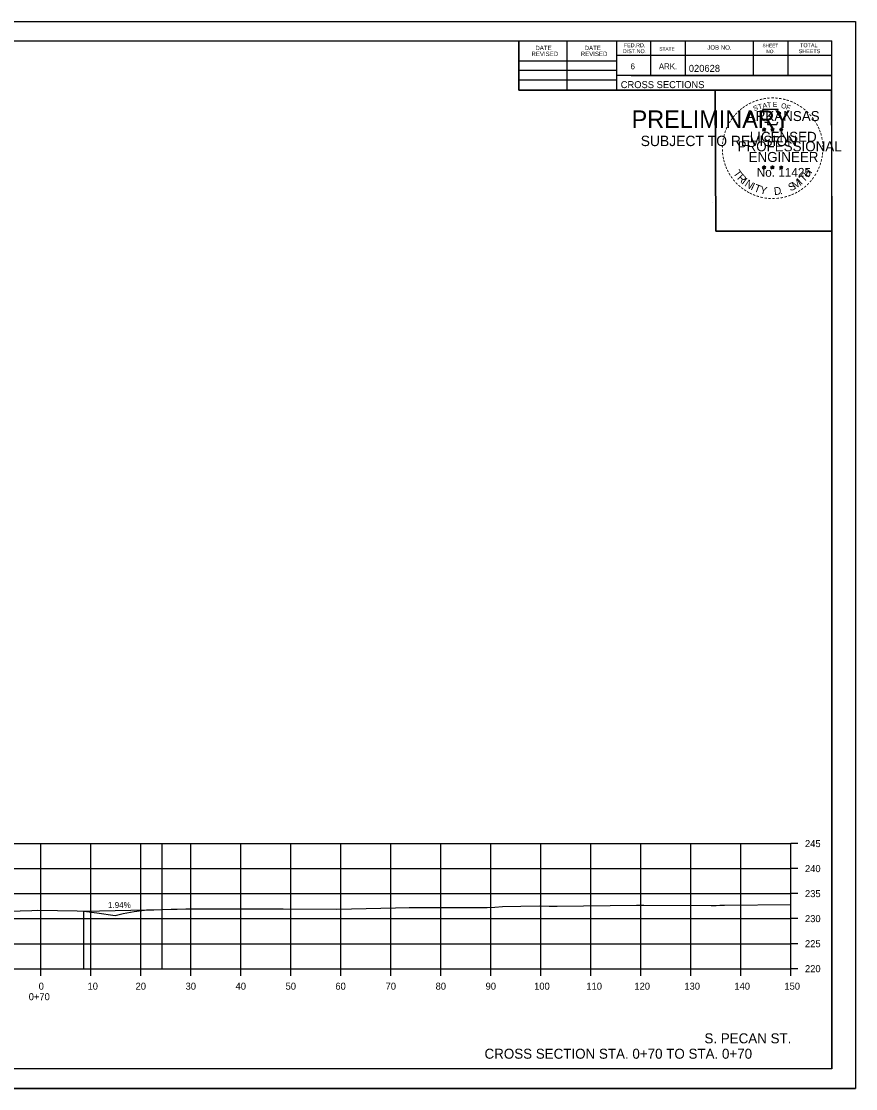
# Model space of a CAD drawing. Extents: x 1369627 to 1374022, y 380035 to 398173.
# Drawn here: x 1373854.8 to 1374021.6, y 380342.8 to 380556.1 of the extents above; entities that cross this region are included whole.
import ezdxf

# ---------------------------------------------------------------- set-up
doc = ezdxf.new("R2010")
doc.units = 0
for name, color, linetype in [('R_Axis', 7, 'Continuous'), ('R_Axis Annot', 7, 'Continuous'), ('R_Draft', 7, 'Continuous'), ('R_Drive', 7, 'Continuous'), ('R_Exist Surface', 7, 'Continuous'), ('R_Grid', 7, 'Continuous'), ('R_MOT', 7, 'Continuous'), ('R_No Plot', 7, 'Continuous')]:
    doc.layers.add(name, color=color, linetype=linetype)

msp = doc.modelspace()

# ---------------------------------------------------------------- linework, layer by layer
at = {"layer": 'R_Axis'}
for p, q in [((1374008.69, 380366.74), (1374008.69, 380391.74)), ((1374010.09, 380391.74), (1374008.69, 380391.74)), ((1374010.09, 380386.74), (1374008.69, 380386.74)), ((1374010.09, 380381.74), (1374008.69, 380381.74)), ((1374010.09, 380376.74), (1374008.69, 380376.74)), ((1374010.09, 380371.74), (1374008.69, 380371.74)), ((1373708.69, 380366.74), (1374008.69, 380366.74)), ((1373858.69, 380365.34), (1373858.69, 380366.74)), ((1373868.69, 380365.34), (1373868.69, 380366.74)), ((1373878.69, 380365.34), (1373878.69, 380366.74)), ((1373888.69, 380365.34), (1373888.69, 380366.74)), ((1373898.69, 380365.34), (1373898.69, 380366.74)), ((1373908.69, 380365.34), (1373908.69, 380366.74)), ((1373918.69, 380365.34), (1373918.69, 380366.74)), ((1373928.69, 380365.34), (1373928.69, 380366.74)), ((1373938.69, 380365.34), (1373938.69, 380366.74)), ((1373948.69, 380365.34), (1373948.69, 380366.74)), ((1373958.69, 380365.34), (1373958.69, 380366.74)), ((1373968.69, 380365.34), (1373968.69, 380366.74)), ((1373978.69, 380365.34), (1373978.69, 380366.74)), ((1373988.69, 380365.34), (1373988.69, 380366.74)), ((1373998.69, 380365.34), (1373998.69, 380366.74)), ((1374008.69, 380365.34), (1374008.69, 380366.74)), ((1374010.09, 380366.74), (1374008.69, 380366.74))]:
    msp.add_line(p, q, dxfattribs=at)
at = {"layer": 'R_Drive'}
msp.add_line((1373867.25, 380378.26), (1373882.9, 380378.57), dxfattribs=at)
at = {"layer": 'R_Exist Surface'}
msp.add_lwpolyline([(1373849.87, 380378.2), (1373856.88, 380378.4), (1373858.07, 380378.43), (1373865.91, 380378.31), (1373867.25, 380378.26), (1373869.87, 380377.91), (1373873.56, 380377.35), (1373875.15, 380377.76), (1373877.3, 380378.18), (1373879.38, 380378.41), (1373881.24, 380378.51), (1373884.72, 380378.63), (1373885.92, 380378.61), (1373887.64, 380378.69), (1373889.32, 380378.7), (1373893.49, 380378.71), (1373904, 380378.69), (1373907.13, 380378.68), (1373917.84, 380378.66), (1373929.59, 380378.9), (1373932.35, 380378.97), (1373932.89, 380378.97), (1373934.97, 380378.95), (1373936.94, 380378.94), (1373938.93, 380378.94), (1373941.05, 380378.94), (1373943.44, 380378.94), (1373946.31, 380378.95), (1373947.9, 380378.96), (1373949.45, 380379.06), (1373951.01, 380379.2), (1373958.3, 380379.28), (1373960.31, 380379.26), (1373961.95, 380379.27), (1373977.82, 380379.41), (1373979.29, 380379.47), (1373992.7, 380379.36), (1373993.72, 380379.39), (1373994.46, 380379.43), (1373995.39, 380379.43), (1374008.69, 380379.55)], dxfattribs=at)
at = {"layer": 'R_Grid'}
for p, q in [((1373708.69, 380391.74), (1374008.69, 380391.74)), ((1373858.69, 380366.74), (1373858.69, 380391.74)), ((1373868.69, 380366.74), (1373868.69, 380391.74)), ((1373878.69, 380366.74), (1373878.69, 380391.74)), ((1373888.69, 380366.74), (1373888.69, 380391.74)), ((1373898.69, 380366.74), (1373898.69, 380391.74)), ((1373908.69, 380366.74), (1373908.69, 380391.74)), ((1373918.69, 380366.74), (1373918.69, 380391.74)), ((1373928.69, 380366.74), (1373928.69, 380391.74)), ((1373938.69, 380366.74), (1373938.69, 380391.74)), ((1373948.69, 380366.74), (1373948.69, 380391.74)), ((1373958.69, 380366.74), (1373958.69, 380391.74)), ((1373968.69, 380366.74), (1373968.69, 380391.74)), ((1373978.69, 380366.74), (1373978.69, 380391.74)), ((1373988.69, 380366.74), (1373988.69, 380391.74)), ((1373998.69, 380366.74), (1373998.69, 380391.74)), ((1374008.69, 380366.74), (1374008.69, 380391.74)), ((1373708.69, 380386.74), (1374008.69, 380386.74)), ((1373708.69, 380381.74), (1374008.69, 380381.74)), ((1373708.69, 380376.74), (1374008.69, 380376.74)), ((1373708.69, 380371.74), (1374008.69, 380371.74)), ((1373708.69, 380366.74), (1374008.69, 380366.74))]:
    msp.add_line(p, q, dxfattribs=at)
at = {"layer": 'R_No Plot'}
for p, q in [((1373688.29, 380556.1), (1374021.62, 380556.1)), ((1373700.69, 380552.2), (1374016.87, 380552.2)), ((1373954.23, 380542.32), (1373954.23, 380552.2)), ((1373963.91, 380542.32), (1373963.91, 380552.2)), ((1373973.77, 380552.2), (1373973.77, 380542.32)), ((1373980.61, 380552.2), (1373980.61, 380545.26)), ((1373987.55, 380552.2), (1373987.55, 380545.26)), ((1374001.13, 380552.2), (1374001.13, 380545.26)), ((1374008.07, 380552.2), (1374008.07, 380545.26)), ((1374016.87, 380346.74), (1374016.87, 380552.2)), ((1373954.23, 380548.18), (1373973.77, 380548.18)), ((1374016.87, 380549.26), (1373973.77, 380549.26)), ((1374016.87, 380549.28), (1374016.87, 380549.28)), ((1373954.23, 380546.32), (1373973.77, 380546.32)), ((1374016.87, 380545.26), (1373973.77, 380545.26)), ((1373976.73, 380545.26), (1374016.87, 380545.26)), ((1373954.23, 380544.38), (1373973.77, 380544.38)), ((1374016.87, 380542.32), (1373954.23, 380542.32)), ((1374002.96, 380534.58), (1374003.31, 380534.47)), ((1374002.96, 380534.58), (1374003.21, 380534.53)), ((1374002.96, 380534.58), (1374003.19, 380534.46)), ((1374003.31, 380534.83), (1374003.26, 380534.58)), ((1374003.31, 380534.47), (1374003.31, 380534.83)), ((1374003.31, 380534.83), (1374003.35, 380534.58)), ((1374003.65, 380534.58), (1374003.31, 380534.47)), ((1374003.65, 380534.58), (1374003.37, 380534.53)), ((1374003.65, 380534.58), (1374003.45, 380534.48)), ((1374004.63, 380534.58), (1374004.98, 380534.47)), ((1374004.63, 380534.58), (1374004.88, 380534.53)), ((1374004.63, 380534.58), (1374004.86, 380534.46)), ((1374004.98, 380534.83), (1374004.93, 380534.58)), ((1374004.98, 380534.47), (1374004.98, 380534.83)), ((1374004.98, 380534.83), (1374005.02, 380534.58)), ((1374005.32, 380534.58), (1374004.98, 380534.47)), ((1374005.32, 380534.58), (1374005.04, 380534.53)), ((1374005.32, 380534.58), (1374005.12, 380534.48)), ((1374006.39, 380534.57), (1374006.74, 380534.46)), ((1374006.39, 380534.57), (1374006.64, 380534.52)), ((1374006.39, 380534.57), (1374006.63, 380534.44)), ((1374006.74, 380534.82), (1374006.7, 380534.57)), ((1374006.74, 380534.46), (1374006.74, 380534.82)), ((1374006.74, 380534.82), (1374006.79, 380534.57)), ((1374007.09, 380534.57), (1374006.74, 380534.46)), ((1374007.09, 380534.57), (1374006.8, 380534.52)), ((1374007.09, 380534.57), (1374006.88, 380534.46)), ((1374003.09, 380534.17), (1374003.31, 380534.47)), ((1374003.09, 380534.17), (1374003.22, 380534.41)), ((1374003.09, 380534.17), (1374003.3, 380534.39)), ((1374003.52, 380534.17), (1374003.3, 380534.38)), ((1374003.52, 380534.17), (1374003.31, 380534.47)), ((1374003.52, 380534.17), (1374003.38, 380534.46)), ((1374004.76, 380534.17), (1374004.98, 380534.47)), ((1374004.76, 380534.17), (1374004.89, 380534.41)), ((1374004.76, 380534.17), (1374004.97, 380534.39)), ((1374005.19, 380534.17), (1374004.97, 380534.38)), ((1374005.19, 380534.17), (1374004.98, 380534.47)), ((1374005.19, 380534.17), (1374005.05, 380534.46)), ((1374006.52, 380534.16), (1374006.74, 380534.46)), ((1374006.52, 380534.16), (1374006.65, 380534.4)), ((1374006.52, 380534.16), (1374006.74, 380534.38)), ((1374006.95, 380534.16), (1374006.74, 380534.46)), ((1374006.95, 380534.16), (1374006.74, 380534.37)), ((1374006.95, 380534.16), (1374006.82, 380534.45)), ((1374002.95, 380527.01), (1374003.3, 380526.89)), ((1374002.95, 380527.01), (1374003.21, 380526.96)), ((1374002.95, 380527.01), (1374003.19, 380526.88)), ((1374003.09, 380526.6), (1374003.3, 380526.89)), ((1374003.09, 380526.6), (1374003.21, 380526.84)), ((1374003.09, 380526.6), (1374003.3, 380526.81)), ((1374003.3, 380527.26), (1374003.26, 380527.01)), ((1374003.3, 380526.89), (1374003.3, 380527.26)), ((1374003.3, 380527.26), (1374003.35, 380527.01)), ((1374003.65, 380527.01), (1374003.3, 380526.89)), ((1374003.51, 380526.6), (1374003.3, 380526.89)), ((1374003.51, 380526.6), (1374003.3, 380526.81)), ((1374003.65, 380527.01), (1374003.36, 380526.96)), ((1374003.51, 380526.6), (1374003.38, 380526.89)), ((1374003.65, 380527.01), (1374003.44, 380526.9)), ((1374004.62, 380527.01), (1374004.97, 380526.89)), ((1374004.62, 380527.01), (1374004.87, 380526.96)), ((1374004.62, 380527.01), (1374004.86, 380526.88)), ((1374004.75, 380526.6), (1374004.97, 380526.89)), ((1374004.75, 380526.6), (1374004.88, 380526.84)), ((1374004.75, 380526.6), (1374004.97, 380526.81)), ((1374004.97, 380527.26), (1374004.93, 380527.01)), ((1374004.97, 380526.89), (1374004.97, 380527.26)), ((1374004.97, 380527.26), (1374005.02, 380527.01)), ((1374005.32, 380527.01), (1374004.97, 380526.89)), ((1374005.18, 380526.6), (1374004.97, 380526.89)), ((1374005.18, 380526.6), (1374004.97, 380526.81)), ((1374005.32, 380527.01), (1374005.03, 380526.96)), ((1374005.18, 380526.6), (1374005.05, 380526.89)), ((1374005.32, 380527.01), (1374005.11, 380526.9)), ((1374006.39, 380527), (1374006.74, 380526.88)), ((1374006.39, 380527), (1374006.64, 380526.95)), ((1374006.39, 380527), (1374006.63, 380526.87)), ((1374006.52, 380526.59), (1374006.74, 380526.88)), ((1374006.52, 380526.59), (1374006.65, 380526.83)), ((1374006.52, 380526.59), (1374006.74, 380526.8)), ((1374006.74, 380527.25), (1374006.7, 380527)), ((1374006.74, 380526.88), (1374006.74, 380527.25)), ((1374006.74, 380527.25), (1374006.79, 380527)), ((1374007.08, 380527), (1374006.74, 380526.88)), ((1374006.95, 380526.59), (1374006.74, 380526.88)), ((1374006.95, 380526.59), (1374006.74, 380526.8)), ((1374007.08, 380527), (1374006.8, 380526.95)), ((1374006.95, 380526.59), (1374006.81, 380526.88)), ((1374007.08, 380527), (1374006.88, 380526.89)), ((1373992.91, 380519.87), (1373992.91, 380519.87)), ((1373882.9, 380366.74), (1373882.9, 380391.74)), ((1373867.25, 380366.74), (1373867.25, 380378.26)), ((1374016.87, 380346.74), (1373700.69, 380346.74)), ((1373688.29, 380342.76), (1374021.62, 380342.76))]:
    msp.add_line(p, q, dxfattribs=at)
for points in [[(1373688.28, 380556.1), (1374021.62, 380556.1), (1374021.62, 380342.76), (1373688.28, 380342.76)], [(1373934.61, 380552.2), (1373954.23, 380552.2), (1373954.23, 380542.32), (1373970.34, 380542.32), (1373993.54, 380542.32), (1373993.66, 380514.17), (1374016.87, 380514.17), (1374016.87, 380346.74), (1373700.69, 380346.74), (1373700.69, 380552.2)], [(1373993.54, 380542.32), (1374016.75, 380542.32), (1374016.87, 380514.17), (1373993.66, 380514.17)]]:
    msp.add_lwpolyline(points, close=True, dxfattribs=at)
for points in [[(1374003, 380538.46), (1374003.27, 380537.63)], [(1374006.51, 380537.53), (1374006.65, 380537.82), (1374005.97, 380537.79), (1374006.11, 380538.46), (1374003, 380538.46)], [(1374003.31, 380534.83), (1374003.52, 380534.17), (1374002.96, 380534.58), (1374003.65, 380534.58), (1374003.09, 380534.17), (1374003.31, 380534.83)], [(1374003.49, 380536.03), (1374003.49, 380535.95), (1374004.05, 380535.93), (1374004, 380535.45), (1374005.87, 380535.45), (1374006.07, 380535.99)], [(1374004.98, 380534.83), (1374005.19, 380534.17), (1374004.63, 380534.58), (1374005.32, 380534.58), (1374004.76, 380534.17), (1374004.98, 380534.83)], [(1374006.74, 380534.82), (1374006.95, 380534.16), (1374006.39, 380534.57), (1374007.09, 380534.57), (1374006.52, 380534.16), (1374006.74, 380534.82)], [(1374003.3, 380527.26), (1374003.51, 380526.6), (1374002.95, 380527.01), (1374003.65, 380527.01), (1374003.09, 380526.6), (1374003.3, 380527.26)], [(1374004.97, 380527.26), (1374005.18, 380526.6), (1374004.62, 380527.01), (1374005.32, 380527.01), (1374004.75, 380526.6), (1374004.97, 380527.26)], [(1374006.74, 380527.25), (1374006.95, 380526.59), (1374006.39, 380527), (1374007.08, 380527), (1374006.52, 380526.59), (1374006.74, 380527.25)]]:
    msp.add_lwpolyline(points, dxfattribs=at)
for centre, radius in [((1374003.3, 380534.47), 0.172), ((1374003.3, 380534.47), 0.145), ((1374003.3, 380534.47), 0.116), ((1374003.3, 380534.47), 0.0991), ((1374004.97, 380534.47), 0.172), ((1374004.97, 380534.47), 0.145), ((1374004.97, 380534.47), 0.116), ((1374004.97, 380534.47), 0.0991), ((1374006.74, 380534.45), 0.172), ((1374006.74, 380534.45), 0.145), ((1374006.74, 380534.45), 0.116), ((1374006.74, 380534.45), 0.0991), ((1374003.3, 380534.47), 0.0747), ((1374003.3, 380534.47), 0.0495), ((1374003.3, 380534.47), 0.0296), ((1374004.97, 380534.47), 0.0747), ((1374004.97, 380534.47), 0.0495), ((1374004.97, 380534.47), 0.0296), ((1374006.74, 380534.45), 0.0747), ((1374006.74, 380534.45), 0.0495), ((1374006.74, 380534.45), 0.0296), ((1374003.3, 380526.89), 0.172), ((1374003.3, 380526.89), 0.145), ((1374003.3, 380526.89), 0.116), ((1374003.3, 380526.89), 0.0991), ((1374003.3, 380526.89), 0.0747), ((1374003.3, 380526.89), 0.0495), ((1374003.3, 380526.89), 0.0296), ((1374004.97, 380526.89), 0.172), ((1374004.97, 380526.89), 0.145), ((1374004.97, 380526.89), 0.116), ((1374004.97, 380526.89), 0.0991), ((1374004.97, 380526.89), 0.0747), ((1374004.97, 380526.89), 0.0495), ((1374004.97, 380526.89), 0.0296), ((1374006.74, 380526.88), 0.172), ((1374006.74, 380526.88), 0.145), ((1374006.74, 380526.88), 0.116), ((1374006.74, 380526.88), 0.0991), ((1374006.74, 380526.88), 0.0747), ((1374006.74, 380526.88), 0.0495), ((1374006.74, 380526.88), 0.0296)]:
    msp.add_circle(centre, radius, dxfattribs=at)

# ---------------------------------------------------------------- texts
at = {"layer": 'R_Axis Annot'}
for s, p in [('245', (1374011.49, 380391.04)), ('240', (1374011.49, 380386.04)), ('235', (1374011.49, 380381.04)), ('230', (1374011.49, 380376.04)), ('225', (1374011.49, 380371.04)), ('220', (1374011.49, 380366.04)), ('0', (1373858.23, 380362.54)), ('10', (1373868, 380362.54)), ('20', (1373877.61, 380362.54)), ('30', (1373887.61, 380362.54)), ('40', (1373897.61, 380362.54)), ('50', (1373907.61, 380362.54)), ('60', (1373917.57, 380362.54)), ('70', (1373927.61, 380362.54)), ('80', (1373937.61, 380362.54)), ('90', (1373947.61, 380362.54)), ('100', (1373957.32, 380362.54)), ('110', (1373967.77, 380362.54)), ('120', (1373977.37, 380362.54)), ('130', (1373987.37, 380362.54)), ('140', (1373997.37, 380362.54)), ('150', (1374007.37, 380362.54)), ('0+70', (1373856.24, 380360.44))]:
    msp.add_text(s, height=1.4, dxfattribs=at).set_placement(p)
at = {"layer": 'R_Draft'}
for s, p in [('S. PECAN ST.', (1373991.38, 380351.82)), ('CROSS SECTION STA. 0+70 TO STA. 0+70', (1373947.4, 380348.74))]:
    msp.add_text(s, height=2, dxfattribs=at).set_placement(p)
at = {"layer": 'R_MOT'}
msp.add_text('1.94%', height=1.2, dxfattribs=at).set_placement((1373872.1, 380378.87))
at = {"layer": 'R_No Plot'}
for s, height, rotation, p in [('FED.RD.', 0.782, 360, (1373975.25, 380550.92)), ('SHEET', 0.684, 360, (1374002.99, 380550.92)), ('TOTAL', 0.782, 360, (1374010.51, 380550.92)), ('REVISED', 0.879, 360, (1373956.79, 380549.16)), ('DATE', 0.879, 360, (1373957.57, 380550.34)), ('REVISED', 0.879, 360, (1373966.65, 380549.16)), ('DATE', 0.879, 360, (1373967.43, 380550.34)), ('DIST.NO.', 0.782, 360, (1373975.05, 380549.74)), ('STATE', 0.684, 360, (1373982.37, 380550.24)), ('JOB NO.', 0.879, 360, (1373991.95, 380550.44)), ('NO.', 0.684, 360, (1374003.77, 380549.74)), ('SHEETS', 0.782, 360, (1374010.23, 380549.74)), ('6', 1.17, 360, (1373976.61, 380546.52)), ('ARK.', 1.172, 360, (1373982.27, 380546.52)), ('020628', 1.4, 360, (1373988.25, 380546)), ('CROSS SECTIONS', 1.4, 360, (1373974.64, 380542.75)), ('-', 1.6, 36.2317, (1373999.3, 380538.23)), ('-', 1.6, 34.0636, (1373999.88, 380538.63)), ('-', 1.6, 28.7918, (1374000.48, 380539)), ('-', 1.6, 24.3072, (1374001.11, 380539.31)), ('S', 1, 21.594, (1374001.35, 380538.13)), ('-', 1.6, 19.1761, (1374001.75, 380539.58)), ('T', 1, 16.4036, (1374002.27, 380538.47)), ('-', 1.6, 13.6301, (1374002.5, 380539.82)), ('A', 1, 11.2132, (1374003.09, 380538.72)), ('-', 1.6, 10.2193, (1374003.17, 380539.99)), ('T', 1, 6.0228, (1374003.94, 380538.88)), ('-', 1.6, 5.8968, (1374003.9, 380540.1)), ('-', 1.6, 0.1862, (1374004.67, 380540.17)), ('E', 1, 0.8323, (1374005.05, 380538.99)), ('-', 1.6, 357.743, (1374005.4, 380540.16)), ('-', 1.6, 352.1617, (1374006.14, 380540.1)), ('O', 1, 350.4515, (1374006.65, 380538.78)), ('-', 1.6, 347.2049, (1374006.86, 380539.99)), ('F', 1, 340.0707, (1374007.6, 380538.55)), ('-', 1.6, 342.3362, (1374007.5, 380539.83)), ('-', 1.6, 337.8551, (1374008.23, 380539.61)), ('-', 1.6, 334.1211, (1374008.86, 380539.34)), ('-', 1.6, 329.6409, (1374009.44, 380539.05)), ('-', 1.6, 325.8627, (1374010.08, 380538.69)), ('PRELIMINARY', 3.5, 360, (1373976.82, 380534.79)), ('-', 1.6, 54.2325, (1373997.13, 380535.91)), ('-', 1.6, 50.6142, (1373997.54, 380536.47)), ('-', 1.6, 48.423, (1373997.95, 380536.96)), ('-', 1.6, 42.9622, (1373998.39, 380537.44)), ('-', 1.6, 38.9507, (1373998.83, 380537.85)), ('ARKANSAS', 2, 360, (1373999.85, 380536.17)), ('-', 1.6, 320.5297, (1374010.69, 380538.27)), ('-', 1.6, 315.5786, (1374011.29, 380537.78)), ('-', 1.6, 309.8797, (1374011.86, 380537.23)), ('-', 1.6, 306.6522, (1374012.39, 380536.63)), ('DWB', 0.01, 360, (1373977.57, 380536.64)), ('-', 1.6, 67.7743, (1373996.23, 380534.15)), ('-', 1.6, 62.8713, (1373996.49, 380534.77)), ('-', 1.6, 58.0706, (1373996.81, 380535.38)), ('-', 1.4, 303.6753, (1374012.87, 380536.06)), ('-', 1.6, 299.6684, (1374013.19, 380535.45)), ('-', 1.6, 294.6628, (1374013.52, 380534.84)), ('SUBJECT TO REVISION', 2.0751, 360, (1373978.63, 380531.16)), ('-', 1.6, 81.2013, (1373995.69, 380532.1)), ('-', 1.6, 75.461, (1373995.82, 380532.81)), ('-', 1.6, 72.3945, (1373996.01, 380533.52)), ('LICENSED', 2, 360, (1374000.45, 380532.02)), ('DWB', 0.01, 360, (1374003.29, 380534.46)), ('DWB', 0.01, 360, (1374004.96, 380534.46)), ('DWB', 0.01, 360, (1374006.73, 380534.45)), ('-', 1.6, 290.5728, (1374013.77, 380534.26)), ('-', 1.6, 285.1233, (1374014.01, 380533.68)), ('-', 1.6, 280.5493, (1374014.21, 380532.94)), ('-', 1.6, 94.1959, (1373995.62, 380529.98)), ('-', 1.6, 89.0622, (1373995.58, 380530.71)), ('-', 1.6, 85.1863, (1373995.61, 380531.41)), ('PROFESSIONAL', 2, 360, (1373998.02, 380530.12)), ('-', 1.6, 276.5962, (1374014.37, 380532.17)), ('-', 1.6, 274.3301, (1374014.43, 380531.45)), ('-', 1.6, 269.9407, (1374014.46, 380530.82)), ('-', 1.6, 98.9479, (1373995.69, 380529.31)), ('-', 1.6, 101.7149, (1373995.83, 380528.58)), ('-', 1.6, 105.4578, (1373995.99, 380527.99)), ('ENGINEER', 2, 360, (1374000.21, 380527.99)), ('-', 1.6, 255.7626, (1374014.26, 380528.82)), ('-', 1.6, 260.9953, (1374014.37, 380529.5)), ('-', 1.6, 263.5172, (1374014.44, 380530.15)), ('-', 1.6, 109.0874, (1373996.2, 380527.35)), ('-', 1.6, 114.0643, (1373996.46, 380526.76)), ('-', 1.6, 115.7289, (1373996.76, 380526.14)), ('T', 1.54, 306.0406, (1373997.06, 380525.73)), ('No. 11425', 1.757, 360, (1374001.84, 380525.04)), ('DWB', 0.01, 360, (1374003.29, 380526.89)), ('DWB', 0.01, 360, (1374004.96, 380526.89)), ('DWB', 0.01, 360, (1374006.73, 380526.88)), ('H', 1.54, 54.6088, (1374012.18, 380524.77)), ('-', 1.6, 244.6197, (1374013.6, 380526.8)), ('-', 1.6, 247.8887, (1374013.86, 380527.43)), ('-', 1.6, 252.8681, (1374014.08, 380528.1)), ('-', 1.6, 120.4471, (1373997.12, 380525.55)), ('-', 1.6, 125.8934, (1373997.52, 380524.99)), ('-', 1.6, 130.7181, (1373997.98, 380524.44)), ('-', 1.6, 134.2238, (1373998.5, 380523.9)), ('R', 1.54, 314.005, (1373997.82, 380524.69)), ('I', 1.54, 321.9694, (1373998.72, 380523.75)), ('N', 1.54, 326.5002, (1373999.29, 380523.28)), ('S', 1.54, 26.9312, (1374008.61, 380522.09)), ('M', 1.54, 32.6563, (1374009.45, 380522.5)), ('I', 1.54, 42.1136, (1374010.73, 380523.35)), ('T', 1.54, 46.6444, (1374011.29, 380523.83)), ('-', 1.6, 231.2538, (1374012.37, 380524.83)), ('-', 1.6, 233.8452, (1374012.8, 380525.39)), ('-', 1.6, 239.0712, (1374013.2, 380526.05)), ('-', 1.6, 138.9338, (1373999.03, 380523.43)), ('-', 1.6, 144.6463, (1373999.58, 380523.03)), ('-', 1.6, 148.0898, (1374000.14, 380522.66)), ('-', 1.6, 151.5704, (1374000.72, 380522.33)), ('-', 1.6, 154.6002, (1374001.24, 380522.08)), ('I', 1.54, 335.3603, (1374000.5, 380522.5)), ('T', 1.54, 339.8912, (1374001.16, 380522.17)), ('Y', 1.54, 347.8556, (1374002.38, 380521.72)), ('D', 1.54, 6.3969, (1374005.36, 380521.36)), ('.', 1.54, 13.7642, (1374006.55, 380521.49)), ('-', 1.6, 207.3568, (1374009.73, 380522.55)), ('-', 1.6, 212.2491, (1374010.29, 380522.9)), ('-', 1.6, 215.7363, (1374010.82, 380523.28)), ('-', 1.6, 221.0851, (1374011.37, 380523.75)), ('-', 1.6, 225.7653, (1374011.89, 380524.26)), ('-', 1.6, 158.5612, (1374001.87, 380521.83)), ('-', 1.6, 162.7983, (1374002.56, 380521.62)), ('-', 1.6, 167.5555, (1374003.27, 380521.45)), ('-', 1.6, 173.1155, (1374004.04, 380521.34)), ('-', 1.6, 176.5183, (1374004.79, 380521.29)), ('-', 1.6, 181.5918, (1374005.53, 380521.31)), ('-', 1.6, 185.8167, (1374006.34, 380521.38)), ('-', 1.6, 191.2858, (1374007.08, 380521.52)), ('-', 1.6, 195.4743, (1374007.81, 380521.72)), ('-', 1.6, 200.7184, (1374008.49, 380521.96)), ('-', 1.6, 204.2516, (1374009.1, 380522.23))]:
    msp.add_text(s, height=height, rotation=rotation, dxfattribs=at).set_placement(p)

doc.saveas('drawing.dxf')
